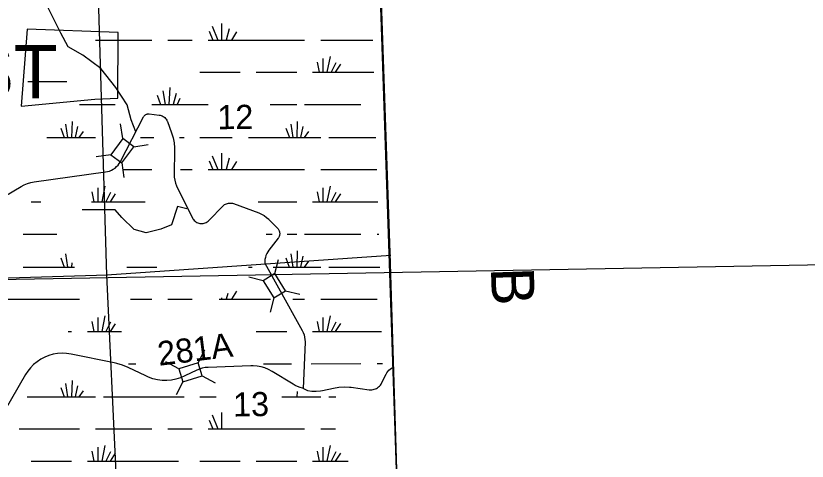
# Model space of a CAD drawing. Extents: x 2480962 to 2688785, y 277103 to 599240.
# Drawn here: x 2604558 to 2619318, y 547833 to 556149 of the extents above; entities that cross this region are included whole.
import ezdxf

# ---------------------------------------------------------------- set-up
doc = ezdxf.new("R2010")
doc.units = 0
for name, color, linetype in [('Bridges', 7, 'Continuous'), ('County Boundary', 7, 'Continuous'), ('Culture', 7, 'Continuous'), ('Divided_Highway', 7, 'Continuous'), ('Level 31', 7, 'Continuous'), ('Local Roads Improved', 7, 'Continuous'), ('Local Roads Related Text', 7, 'Continuous'), ('National Forest', 7, 'Continuous'), ('National Forest Text', 7, 'Continuous'), ('Section Lines', 7, 'Continuous'), ('Section Numbers', 7, 'Continuous'), ('Swamps', 7, 'Continuous'), ('Uninventoried Roads and Features', 7, 'Continuous')]:
    doc.layers.add(name, color=color, linetype=linetype)

msp = doc.modelspace()

# ---------------------------------------------------------------- linework, layer by layer
at = {"layer": 'Bridges'}
msp.add_lwpolyline([(2606033.787, 554589.962), (2606459.082, 554611.242), (2606466.549, 555837.556), (2604769.243, 555902.339), (2604655.451, 554463.228)], close=True, dxfattribs=at)
at = {"layer": 'County Boundary'}
msp.add_lwpolyline([(2610520.305, 581917.666), (2610808.419, 572767.704), (2610997.493, 567434.377), (2611186.272, 562227.174), (2611354.305, 556965.82), (2611531.188, 551723.92), (2611701.916, 546256.594)], dxfattribs=at)
at = {"layer": 'Divided_Highway'}
msp.add_line((2598405.641, 551119.704), (2637768.303, 551833.559), dxfattribs=at)
at = {"layer": 'Level 31'}
msp.add_line((2607044.214, 554317.117), (2607228.956, 554296.949), dxfattribs=at)
at = {"layer": 'Local Roads Improved'}
for p, q in [((2606510.985, 553430.836), (2606939.726, 554261.023)), ((2607044.214, 554317.117), (2607228.956, 554296.949)), ((2607387.157, 554172.959), (2607463.306, 553964.356)), ((2607518.603, 553637.597), (2607512.068, 553193.897)), ((2604899.152, 553050.984), (2606230.847, 553232.969)), ((2604355.55, 552780.125), (2604655.855, 552964.155)), ((2607569.172, 552943.881), (2607852.642, 552377.194)), ((2608616.323, 552642.834), (2609087.977, 552467.651)), ((2608161.143, 552329.333), (2608423.96, 552599.463)), ((2609282.592, 552341.408), (2609439.294, 552181.585)), ((2609450.007, 551995.242), (2609278.019, 551773.948)), ((2609202.558, 551528.446), (2609459.154, 551067.121)), ((2609459.154, 551067.121), (2609900.478, 550273.678)), ((2609952.812, 550053.55), (2609919.573, 549188.915)), ((2606392.483, 549671.145), (2605587.845, 549832.533)), ((2606980.235, 549424.236), (2606654.782, 549582.633)), ((2607933.572, 549532.658), (2607709.524, 549423.883)), ((2608940.8, 549614.392), (2608145.492, 549585.456)), ((2604740.079, 549450.517), (2603865.603, 547944.712)), ((2609730.617, 549271.688), (2609338.967, 549510.39)), ((2611380.306, 549289.76), (2611464.131, 549456.842)), ((2610278.024, 549155.327), (2610482.727, 549199.713)), ((2610810.017, 549213.123), (2611150.506, 549168.046))]:
    msp.add_line(p, q, dxfattribs=at)
for points in [[(2606795.743, 553979.739), (2606709.897, 554204), (2606635.823, 554488.758), (2606425.83, 554812.141), (2606143.816, 555167.329), (2605809.364, 555415.558), (2605536.341, 555568.103), (2605398.919, 555824.926), (2605153.487, 556311.952), (2605031.586, 556565.134), (2605011.09, 556761.82), (2605179.756, 556853.05), (2605537.951, 557060.911), (2605973.294, 557034.267)], [(2606939.726, 554261.023), (2606945.263, 554270.493), (2606951.76, 554279.332), (2606959.144, 554287.444), (2606967.336, 554294.74), (2606976.246, 554301.138), (2606985.775, 554306.572), (2606995.821, 554310.979), (2607006.272, 554314.311), (2607017.014, 554316.534), (2607027.93, 554317.62), (2607038.899, 554317.561), (2607044.214, 554317.117)], [(2607228.956, 554296.949), (2607248.629, 554293.753), (2607267.859, 554288.517), (2607286.438, 554281.3), (2607304.16, 554272.18), (2607320.831, 554261.258), (2607336.27, 554248.653), (2607350.306, 554234.504), (2607362.786, 554218.964), (2607373.574, 554202.205), (2607382.55, 554184.41), (2607387.157, 554172.959)], [(2607463.306, 553964.356), (2607491.353, 553872.928), (2607509.689, 553779.068), (2607518.115, 553683.804), (2607518.603, 553637.597)], [(2606230.847, 553232.969), (2606269.094, 553240.251), (2606306.371, 553251.493), (2606342.269, 553266.57), (2606376.393, 553285.316), (2606408.372, 553307.527), (2606437.854, 553332.959), (2606464.517, 553361.332), (2606488.067, 553392.338), (2606508.247, 553425.635), (2606510.985, 553430.836)], [(2607512.068, 553193.897), (2607514.198, 553137.305), (2607522.233, 553081.245), (2607536.083, 553026.334), (2607555.597, 552973.171), (2607569.172, 552943.881)], [(2604655.855, 552964.155), (2604713.671, 552995.546), (2604774.449, 553020.721), (2604837.527, 553039.406), (2604899.152, 553050.984)], [(2608423.96, 552599.463), (2608437.837, 552612.307), (2608452.98, 552623.629), (2608469.222, 552633.307), (2608486.388, 552641.234), (2608504.288, 552647.323), (2608522.727, 552651.508), (2608541.502, 552653.741), (2608560.408, 552654.001), (2608579.237, 552652.283), (2608597.783, 552648.606), (2608615.845, 552643.011), (2608616.323, 552642.834)], [(2607852.642, 552377.194), (2607862.536, 552359.762), (2607874.196, 552343.459), (2607887.497, 552328.466), (2607902.292, 552314.944), (2607918.42, 552303.044), (2607935.704, 552292.893), (2607953.953, 552284.606), (2607972.969, 552278.272), (2607992.542, 552273.959), (2608012.46, 552271.717), (2608032.503, 552271.569), (2608052.452, 552273.517), (2608072.088, 552277.539), (2608091.194, 552283.592), (2608109.565, 552291.609), (2608126.997, 552301.503), (2608143.299, 552313.164), (2608158.293, 552326.466), (2608161.143, 552329.333)], [(2609087.977, 552467.651), (2609139.087, 552445.559), (2609187.607, 552418.245), (2609233.007, 552386.009), (2609274.788, 552349.205), (2609282.592, 552341.408)], [(2609439.294, 552181.585), (2609449.119, 552170.454), (2609457.727, 552158.357), (2609465.023, 552145.427), (2609470.927, 552131.806), (2609475.376, 552117.641), (2609478.319, 552103.09), (2609479.725, 552088.309), (2609479.579, 552073.464), (2609477.881, 552058.715), (2609474.652, 552044.223), (2609469.925, 552030.149), (2609463.752, 552016.646), (2609456.202, 552003.863), (2609450.007, 551995.242)], [(2609278.019, 551773.948), (2609256.355, 551742.84), (2609238.062, 551709.638), (2609223.338, 551674.705), (2609212.347, 551638.426), (2609205.208, 551601.196), (2609202, 551563.424), (2609202.558, 551528.446)], [(2609900.478, 550273.678), (2609919.708, 550234.399), (2609934.725, 550193.324), (2609945.366, 550150.904), (2609951.516, 550107.604), (2609953.105, 550063.898), (2609952.812, 550053.55)], [(2605587.845, 549832.533), (2605505.129, 549844.661), (2605421.598, 549848.077), (2605338.166, 549842.741), (2605255.749, 549828.716), (2605175.25, 549806.151), (2605097.55, 549775.296), (2605023.501, 549736.488), (2604953.914, 549690.153), (2604889.55, 549636.797), (2604831.118, 549577.007), (2604779.253, 549511.436), (2604740.079, 549450.517)], [(2606654.782, 549582.633), (2606549.862, 549627.066), (2606440.873, 549660.288), (2606392.483, 549671.145)], [(2608145.492, 549585.456), (2608090.309, 549580.546), (2608035.942, 549569.896), (2607982.985, 549553.622), (2607933.572, 549532.658)], [(2609338.967, 549510.39), (2609273.099, 549545.948), (2609203.876, 549574.425), (2609132.054, 549595.51), (2609058.422, 549608.971), (2608983.786, 549614.663), (2608940.8, 549614.392)], [(2611464.131, 549456.842), (2611479.245, 549483.401), (2611497.052, 549508.235), (2611517.358, 549531.071), (2611539.939, 549551.66), (2611564.548, 549569.776), (2611590.916, 549585.22), (2611595.068, 549587.326)], [(2607709.524, 549423.883), (2607629.097, 549389.916), (2607545.561, 549364.541), (2607459.83, 549348.037), (2607372.844, 549340.586), (2607285.556, 549342.267), (2607198.921, 549353.062), (2607113.89, 549372.855), (2607031.394, 549401.428), (2606980.235, 549424.236)], [(2609922.231, 549187.412), (2609844.168, 549214.475), (2609769.364, 549249.551), (2609730.617, 549271.688)], [(2611150.506, 549168.046), (2611173.897, 549166.188), (2611197.354, 549166.785), (2611220.621, 549169.831), (2611243.441, 549175.292), (2611265.566, 549183.109), (2611286.753, 549193.196), (2611306.769, 549205.442), (2611325.395, 549219.712), (2611342.428, 549235.852), (2611357.681, 549253.684), (2611370.987, 549273.012), (2611380.306, 549289.76)], [(2609922.041, 549188.915), (2609997.261, 549152.882), (2610079.186, 549143.17), (2610161.677, 549142.074), (2610243.831, 549149.607), (2610278.024, 549155.327)], [(2610482.727, 549199.713), (2610581.268, 549215.733), (2610680.943, 549221.366), (2610780.66, 549216.548), (2610810.017, 549213.123)]]:
    msp.add_lwpolyline(points, dxfattribs=at)
at = {"layer": 'National Forest'}
msp.add_line((2612011.537, 537116.258), (2611056.254, 565559.445), dxfattribs=at)
at = {"layer": 'Section Lines'}
for p, q in [((2606257.441, 551304.1), (2606097.329, 556618.579)), ((2611550.28, 551674.063), (2606257.46, 551303.699)), ((2606267.485, 551304.4), (2600939.871, 551145.317)), ((2606499.725, 546088.776), (2606257.46, 551303.699))]:
    msp.add_line(p, q, dxfattribs=at)
at = {"layer": 'Swamps'}
for points in [[(2608223.161, 555956.15), (2608327.168, 555696.337)], [(2608393.911, 556004.408), (2608393.918, 555696.34)], [(2608538.664, 555907.913), (2608483.168, 555696.344)], [(2608163.913, 555859.645), (2608234.418, 555696.333)], [(2608672.415, 555848.543), (2608583.169, 555696.349)], [(2606044.66, 555696.299), (2607094.914, 555696.345)], [(2607395.665, 555696.358), (2607844.666, 555696.378)], [(2608145.417, 555696.391), (2608234.418, 555696.333)], [(2608234.418, 555696.333), (2608327.168, 555696.337)], [(2608327.168, 555696.337), (2608393.918, 555696.34)], [(2608393.918, 555696.34), (2608483.168, 555696.344)], [(2608483.168, 555696.344), (2608583.169, 555696.349)], [(2608583.169, 555696.349), (2609945.423, 555696.409)], [(2610245.924, 555696.422), (2611218.428, 555696.465)], [(2610179.184, 555280.723), (2610216.438, 555095.159)], [(2610286.933, 555354.979), (2610286.939, 555095.162)], [(2610420.432, 555388.361), (2610361.189, 555095.165)], [(2610528.185, 555269.613), (2610438.939, 555095.169)], [(2610613.436, 555243.616), (2610516.939, 555095.172)], [(2607993.181, 555095.123), (2608742.933, 555095.094)], [(2609043.434, 555095.107), (2609796.937, 555095.14)], [(2610093.938, 555095.154), (2610216.438, 555095.159)], [(2610216.438, 555095.159), (2610286.939, 555095.162)], [(2610286.939, 555095.162), (2610361.189, 555095.165)], [(2610361.189, 555095.165), (2610438.939, 555095.169)], [(2610438.939, 555095.169), (2610516.939, 555095.172)], [(2610516.939, 555095.172), (2611236.942, 555095.204)], [(2604780.424, 554924.749), (2605510.614, 554924.781)], [(2607299.187, 554749.899), (2607343.693, 554493.833)], [(2607432.686, 554813.031), (2607414.193, 554493.836)], [(2607551.439, 554697.971), (2607492.193, 554493.84)], [(2607195.188, 554668.268), (2607258.193, 554493.829)], [(2607618.441, 554605.16), (2607570.194, 554493.843)], [(2605743.937, 554493.763), (2606410.568, 554493.792)], [(2607094.942, 554493.822), (2607258.193, 554493.829)], [(2607258.193, 554493.829), (2607343.693, 554493.833)], [(2607343.693, 554493.833), (2607414.193, 554493.836)], [(2607414.193, 554493.836), (2607492.193, 554493.84)], [(2607492.193, 554493.84), (2607570.194, 554493.843)], [(2607570.194, 554493.843), (2608145.446, 554493.868)], [(2609299.409, 554493.857), (2609796.951, 554493.879)], [(2609945.452, 554493.885), (2610995.705, 554493.931)], [(2605484.195, 554126.308), (2605521.451, 553873.93)], [(2605606.694, 554178.314), (2605599.202, 553873.933)], [(2609685.709, 554126.429), (2609722.715, 553874.051)], [(2609807.959, 554178.435), (2609800.716, 553874.054)], [(2605395.197, 554048.364), (2605458.201, 553873.927)], [(2605710.697, 554081.817), (2605666.202, 553873.936)], [(2605814.45, 553989.007), (2605732.952, 553873.939)], [(2609596.461, 554048.486), (2609659.715, 553874.048)], [(2609911.961, 554081.938), (2609867.466, 553874.057)], [(2610015.964, 553989.129), (2609934.216, 553874.06)], [(2605135.45, 553873.913), (2605458.201, 553873.927)], [(2605458.201, 553873.927), (2605521.451, 553873.93)], [(2605521.451, 553873.93), (2605599.202, 553873.933)], [(2605599.202, 553873.933), (2605666.202, 553873.936)], [(2605666.202, 553873.936), (2605732.952, 553873.939)], [(2605732.952, 553873.939), (2606044.703, 553873.953)], [(2606883.908, 553873.989), (2607132.207, 553874)], [(2607612.24, 553874.021), (2607696.209, 553874.025)], [(2607993.21, 553874.038), (2608594.462, 553874.064)], [(2608894.963, 553874.014), (2609659.715, 553874.048)], [(2609659.715, 553874.048), (2609722.715, 553874.051)], [(2609722.715, 553874.051), (2609800.716, 553874.054)], [(2609800.716, 553874.054), (2609867.466, 553874.057)], [(2609867.466, 553874.057), (2609934.216, 553874.06)], [(2609934.216, 553874.06), (2610245.967, 553874.074)], [(2610394.468, 553874.08), (2611273.971, 553874.119)], [(2608223.218, 553536.291), (2608327.225, 553276.478)], [(2608393.968, 553584.55), (2608393.975, 553276.481)], [(2608163.97, 553439.787), (2608234.475, 553276.474)], [(2608538.721, 553488.054), (2608482.975, 553276.485)], [(2608672.472, 553428.684), (2608583.226, 553276.489)], [(2606546.764, 553276.433), (2607094.971, 553276.424)], [(2607627.142, 553276.447), (2607844.723, 553276.457)], [(2608145.474, 553276.47), (2608234.475, 553276.474)], [(2608234.475, 553276.474), (2608327.225, 553276.478)], [(2608327.225, 553276.478), (2608393.975, 553276.481)], [(2608393.975, 553276.481), (2608482.975, 553276.485)], [(2608482.975, 553276.485), (2608583.226, 553276.489)], [(2608583.226, 553276.489), (2609945.48, 553276.549)], [(2610245.981, 553276.5), (2611288.985, 553276.545)], [(2606085.476, 552934.937), (2606085.482, 552675.182)], [(2606219.225, 552968.38), (2606159.732, 552675.185)], [(2610286.739, 552935.057), (2610286.745, 552675.24)], [(2610420.489, 552968.502), (2610360.996, 552675.243)], [(2605977.977, 552860.743), (2606014.981, 552675.179)], [(2606326.728, 552849.571), (2606237.732, 552675.188)], [(2606412.229, 552823.636), (2606315.732, 552675.129)], [(2610179.241, 552860.864), (2610216.245, 552675.237)], [(2610527.992, 552849.691), (2610438.996, 552675.247)], [(2610613.493, 552823.757), (2610516.996, 552675.25)], [(2604842.228, 552675.128), (2605027.728, 552675.136)], [(2605970.481, 552675.177), (2606014.981, 552675.179)], [(2606014.981, 552675.179), (2606085.482, 552675.182)], [(2606085.482, 552675.182), (2606159.732, 552675.185)], [(2606159.732, 552675.185), (2606237.732, 552675.188)], [(2606237.732, 552675.188), (2606315.732, 552675.129)], [(2606315.732, 552675.129), (2606968.735, 552675.157)], [(2609076.991, 552675.249), (2609796.994, 552675.281)], [(2610093.745, 552675.294), (2610216.245, 552675.237)], [(2610216.245, 552675.237), (2610286.745, 552675.24)], [(2610286.745, 552675.24), (2610360.996, 552675.243)], [(2610360.996, 552675.243), (2610438.996, 552675.247)], [(2610438.996, 552675.247), (2610516.996, 552675.25)], [(2610516.996, 552675.25), (2611307.499, 552675.285)], [(2604693.741, 552073.86), (2605324.743, 552073.887)], [(2609225.506, 552073.994), (2609338.343, 552073.999)], [(2609621.34, 552074.011), (2609797.008, 552074.019)], [(2609945.508, 552074.025), (2610995.762, 552074.009)], [(2611296.263, 552074.022), (2611326.013, 552074.024)], [(2609808.015, 551758.513), (2609800.772, 551454.195)], [(2605395.254, 551628.507), (2605458.259, 551454.068)], [(2605484.253, 551706.449), (2605521.509, 551454.071)], [(2609596.518, 551628.627), (2609659.522, 551454.189)], [(2609685.516, 551706.57), (2609722.772, 551454.192)], [(2609912.018, 551662.016), (2609867.523, 551454.198)], [(2604693.756, 551454.035), (2605458.259, 551454.068)], [(2605458.259, 551454.068), (2605521.509, 551454.071)], [(2605521.509, 551454.071), (2605599.259, 551454.075)], [(2605603.007, 551535.701), (2605599.259, 551454.075)], [(2605599.259, 551454.075), (2605651.259, 551454.077)], [(2606631.012, 551454.119), (2607187.764, 551454.082)], [(2608895.02, 551454.156), (2608969.27, 551454.159)], [(2609359.021, 551454.176), (2609659.522, 551454.189)], [(2609659.522, 551454.189), (2609722.772, 551454.192)], [(2609722.772, 551454.192), (2609800.772, 551454.195)], [(2609800.772, 551454.195), (2609867.523, 551454.198)], [(2609867.523, 551454.198), (2609934.273, 551454.201)], [(2610016.02, 551569.269), (2609934.273, 551454.201)], [(2609934.273, 551454.201), (2610246.024, 551454.215)], [(2610394.524, 551454.221), (2611344.527, 551454.199)], [(2608672.276, 551008.768), (2608583.277, 550856.577)], [(2604382.015, 550856.456), (2605744.019, 550856.516)], [(2606698.021, 550856.557), (2607095.023, 550856.575)], [(2607395.773, 550856.588), (2607844.775, 550856.607)], [(2608349.526, 550856.566), (2608394.026, 550856.568)], [(2608394.026, 550886.318), (2608394.026, 550856.568)], [(2608394.026, 550856.568), (2608483.027, 550856.572)], [(2608512.776, 550964.261), (2608483.027, 550856.572)], [(2608483.027, 550856.572), (2608583.277, 550856.577)], [(2608583.277, 550856.577), (2609310.779, 550856.608)], [(2609722.704, 550856.626), (2609945.531, 550856.636)], [(2610246.032, 550856.649), (2611296.285, 550856.695)], [(2605977.774, 550440.838), (2606015.026, 550255.278)], [(2606085.523, 550515.093), (2606085.526, 550255.281)], [(2606219.023, 550548.474), (2606159.776, 550255.285)], [(2606326.775, 550429.729), (2606237.776, 550255.288)], [(2610179.286, 550440.959), (2610216.288, 550255.398)], [(2610286.786, 550515.214), (2610286.788, 550255.401)], [(2610420.536, 550548.595), (2610361.039, 550255.404)], [(2610528.037, 550429.849), (2610439.039, 550255.407)], [(2610613.538, 550403.853), (2610517.039, 550255.411)], [(2605532.524, 550255.257), (2605595.525, 550255.26)], [(2605892.525, 550255.273), (2606015.026, 550255.278)], [(2606015.026, 550255.278), (2606085.526, 550255.281)], [(2606085.526, 550255.281), (2606159.776, 550255.285)], [(2606159.776, 550255.285), (2606237.776, 550255.288)], [(2606237.776, 550255.288), (2606315.527, 550255.291)], [(2606408.525, 550396.357), (2606315.527, 550255.291)], [(2606315.527, 550255.291), (2606527.277, 550255.3)], [(2609043.535, 550255.347), (2609611.286, 550255.371)], [(2610093.788, 550255.392), (2610216.288, 550255.398)], [(2610216.288, 550255.398), (2610286.788, 550255.401)], [(2610286.788, 550255.401), (2610361.039, 550255.404)], [(2610361.039, 550255.404), (2610439.039, 550255.407)], [(2610439.039, 550255.407), (2610517.039, 550255.411)], [(2610517.039, 550255.411), (2611381.792, 550255.448)], [(2606657.779, 549654.057), (2606794.285, 549654.063)], [(2609177.042, 549654.103), (2609700.543, 549654.125)], [(2610064.619, 549654.141), (2610995.797, 549654.181)], [(2611296.298, 549654.194), (2611400.298, 549654.199)], [(2605484.285, 549286.569), (2605521.288, 549034.195)], [(2605606.785, 549338.574), (2605599.288, 549034.199)], [(2605710.536, 549242.078), (2605666.038, 549034.202)], [(2605395.285, 549208.628), (2605458.287, 549034.193)], [(2605814.537, 549149.271), (2605733.038, 549034.205)], [(2609804.299, 549134.568), (2609800.55, 549034.318)], [(2604768.035, 549034.163), (2605458.287, 549034.193)], [(2605458.287, 549034.193), (2605521.288, 549034.195)], [(2605521.288, 549034.195), (2605599.288, 549034.199)], [(2605599.288, 549034.199), (2605666.038, 549034.202)], [(2605666.038, 549034.202), (2605733.038, 549034.205)], [(2605733.038, 549034.205), (2606044.789, 549034.218)], [(2606193.04, 549034.224), (2607696.294, 549034.289)], [(2607993.295, 549034.302), (2608297.768, 549034.315)], [(2609519.068, 549034.306), (2609659.55, 549034.312)], [(2609659.55, 549034.312), (2609722.8, 549034.314)], [(2609722.8, 549034.314), (2609800.55, 549034.318)], [(2609800.55, 549034.318), (2609867.55, 549034.321)], [(2609867.55, 549034.321), (2609934.3, 549034.324)], [(2609934.3, 549034.324), (2610246.051, 549034.337)], [(2610394.552, 549034.343), (2610524.302, 549034.349)], [(2608223.299, 548696.562), (2608327.302, 548436.755)], [(2608394.049, 548744.819), (2608394.052, 548436.758)], [(2608163.8, 548600.06), (2608234.552, 548436.751)], [(2604619.541, 548436.658), (2605744.045, 548436.706)], [(2606044.796, 548436.719), (2607095.049, 548436.702)], [(2607395.549, 548436.715), (2607844.801, 548436.734)], [(2608145.302, 548436.747), (2608234.552, 548436.751)], [(2608234.552, 548436.751), (2608327.302, 548436.755)], [(2608327.302, 548436.755), (2608394.052, 548436.758)], [(2608394.052, 548436.758), (2608483.053, 548436.761)], [(2608483.053, 548436.761), (2608583.303, 548436.766)], [(2608583.303, 548436.766), (2609945.307, 548436.824)], [(2610246.058, 548436.774), (2610520.559, 548436.786)], [(2606085.549, 548095.221), (2606085.552, 547835.471)], [(2606219.049, 548128.665), (2606159.802, 547835.474)], [(2610286.811, 548095.339), (2610286.814, 547835.526)], [(2610420.562, 548128.781), (2610361.064, 547835.529)], [(2605977.8, 548021.029), (2606015.052, 547835.468)], [(2606326.801, 548009.856), (2606237.553, 547835.478)], [(2606412.052, 547983.923), (2606315.553, 547835.419)], [(2610179.312, 548021.146), (2610216.314, 547835.523)], [(2610528.063, 548009.974), (2610439.065, 547835.532)], [(2610613.564, 547984.04), (2610517.065, 547835.535)], [(2604842.299, 547835.418), (2605595.551, 547835.45)], [(2605892.552, 547835.463), (2606015.052, 547835.468)], [(2606015.052, 547835.468), (2606085.552, 547835.471)], [(2606085.552, 547835.471), (2606159.802, 547835.474)], [(2606159.802, 547835.474), (2606237.553, 547835.478)], [(2606237.553, 547835.478), (2606315.553, 547835.419)], [(2606315.553, 547835.419), (2607592.307, 547835.474)], [(2607993.308, 547835.491), (2608742.81, 547835.523)], [(2609043.561, 547835.536), (2609797.063, 547835.568)], [(2610093.814, 547835.58), (2610216.314, 547835.523)], [(2610216.314, 547835.523), (2610286.814, 547835.526)], [(2610286.814, 547835.526), (2610361.064, 547835.529)], [(2610361.064, 547835.529), (2610439.065, 547835.532)], [(2610439.065, 547835.532), (2610517.065, 547835.535)], [(2610517.065, 547835.535), (2610754.566, 547835.546)]]:
    msp.add_lwpolyline(points, dxfattribs=at)
at = {"layer": 'Uninventoried Roads and Features'}
for p, q in [((2606552.728, 553857.292), (2606512.421, 554129.277)), ((2606552.728, 553857.292), (2606329.299, 553556.121)), ((2606758.327, 553704.765), (2606552.728, 553857.292)), ((2606534.898, 553403.594), (2606758.327, 553704.765)), ((2606756.45, 553704.487), (2607028.435, 553744.793)), ((2606329.299, 553556.121), (2606057.314, 553515.815)), ((2606329.299, 553556.121), (2606534.898, 553403.594)), ((2606534.898, 553403.594), (2606575.205, 553131.609)), ((2609392.114, 551334.976), (2609456.887, 551602.193)), ((2609392.114, 551334.976), (2609173.546, 551201.695)), ((2609587.35, 551014.807), (2609392.114, 551334.976)), ((2609173.546, 551201.695), (2608906.329, 551266.467)), ((2609173.546, 551201.695), (2609368.782, 550881.526)), ((2609368.782, 550881.526), (2609587.35, 551014.807)), ((2609587.35, 551014.807), (2609854.567, 550950.035)), ((2609369.229, 550883.371), (2609304.456, 550616.154)), ((2607957.447, 549669.134), (2608085.684, 549912.353)), ((2607599.218, 549558.247), (2607355.999, 549686.484)), ((2607957.447, 549669.134), (2607599.218, 549558.247)), ((2608033.146, 549424.583), (2607957.447, 549669.134)), ((2607599.218, 549558.247), (2607674.917, 549313.696)), ((2607674.917, 549313.696), (2608033.146, 549424.583)), ((2608031.467, 549425.468), (2608274.686, 549297.231)), ((2607674.917, 549313.696), (2607546.68, 549070.477))]:
    msp.add_line(p, q, dxfattribs=at)
msp.add_lwpolyline([(2607746.968, 552546.352), (2607574.302, 552586.384), (2607463.64, 552248.79), (2607262.03, 552162.885), (2606992.414, 552099.189), (2606767.263, 552157.787), (2606537.504, 552386.262), (2606411.599, 552525.447), (2605796.892, 552526.369)], dxfattribs=at)

# ---------------------------------------------------------------- texts
at = {"layer": 'Culture'}
msp.add_text('B', height=800, rotation=271.91615, dxfattribs=at).set_placement((2613418.317, 551443.103))
at = {"layer": 'Local Roads Related Text'}
msp.add_text('281A', height=450, rotation=7.1312972, dxfattribs=at).set_placement((2607229.886, 549613.783))
at = {"layer": 'National Forest Text'}
msp.add_text('FOREST', height=1000, rotation=0.0025167, dxfattribs=at).set_placement((2599914.254, 554605.499))
at = {"layer": 'Section Numbers'}
for s, rotation, p in [('12', 0.8237, (2608321.426, 554030.084)), ('13', 0.8236361, (2608614.572, 548666.654))]:
    msp.add_text(s, height=450, rotation=rotation, dxfattribs=at).set_placement(p)

doc.saveas('drawing.dxf')
